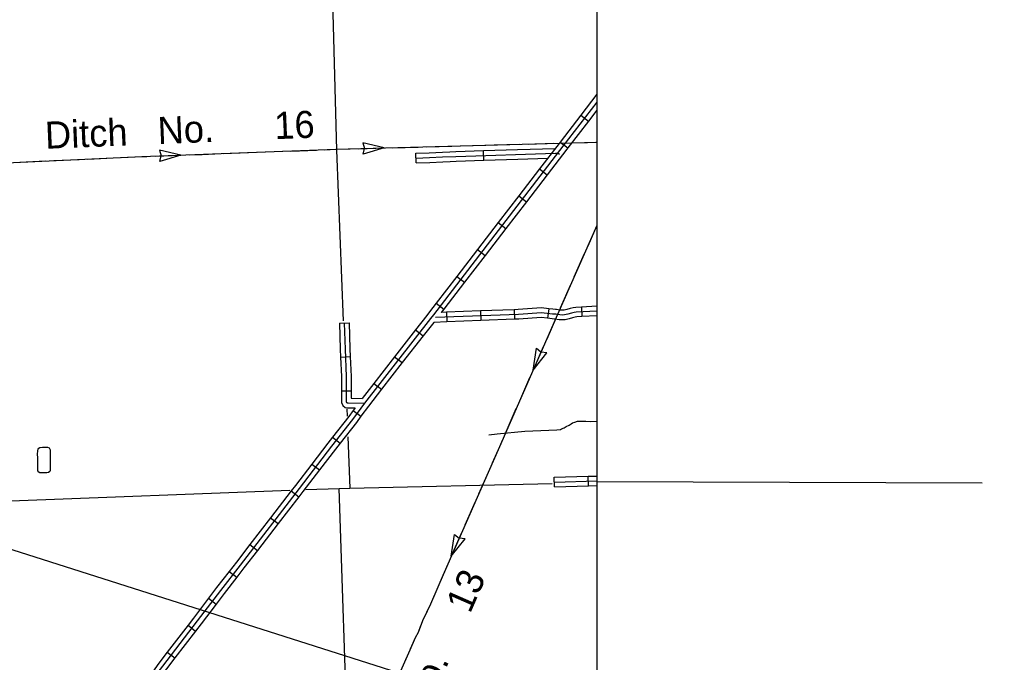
# Model space of a CAD drawing. Extents: x 1164457 to 1439835, y 1590918 to 1773502.
# Drawn here: x 1340828 to 1356030, y 1632574 to 1642598 of the extents above; entities that cross this region are included whole.
import ezdxf

# ---------------------------------------------------------------- set-up
doc = ezdxf.new("R2010")
doc.units = 0
for name, color, linetype in [('Level 32', 7, 'Continuous'), ('Level 35', 7, 'Continuous'), ('Level 4', 7, 'Continuous'), ('Level 43', 7, 'Continuous'), ('Level 45', 7, 'Continuous'), ('Level 5', 7, 'Continuous'), ('R_Draft', 7, 'Continuous')]:
    doc.layers.add(name, color=color, linetype=linetype)

msp = doc.modelspace()

# ---------------------------------------------------------------- linework, layer by layer
at = {"layer": 'Level 32'}
for p, q in [((1349569, 1641106), (1349688, 1641015)), ((1349248, 1640687), (1349367, 1640596)), ((1348927, 1640268), (1349046, 1640177)), ((1348605, 1639850), (1348724, 1639758)), ((1348283, 1639431), (1348402, 1639340)), ((1347962, 1639012), (1348081, 1638921)), ((1347640, 1638594), (1347759, 1638502)), ((1347318, 1638175), (1347437, 1638083)), ((1347478, 1638035), (1347484, 1637885)), ((1348006, 1638054), (1348011, 1637904)), ((1348533, 1638074), (1348539, 1637924)), ((1349071, 1638089), (1349054, 1637940)), ((1349580, 1638115), (1349587, 1637966)), ((1345812, 1637864), (1345962, 1637868)), ((1346996, 1637758), (1347114, 1637665)), ((1345828, 1637335), (1345978, 1637342)), ((1346671, 1637341), (1346789, 1637249)), ((1345842, 1636811), (1345992, 1636811)), ((1346346, 1636925), (1346464, 1636833)), ((1346025, 1636503), (1346146, 1636415)), ((1345704, 1636087), (1345822, 1635994)), ((1345381, 1635668), (1345500, 1635577)), ((1349162, 1635311), (1349158, 1635461)), ((1349690, 1635327), (1349686, 1635477)), ((1345060, 1635249), (1345179, 1635158)), ((1344738, 1634831), (1344857, 1634739)), ((1344416, 1634412), (1344535, 1634321)), ((1344093, 1633995), (1344212, 1633903)), ((1343770, 1633576), (1343890, 1633485)), ((1343452, 1633156), (1343570, 1633064)), ((1343130, 1632737), (1343249, 1632646))]:
    msp.add_line(p, q, dxfattribs=at)
for points in [[(1349820, 1641433), (1349569, 1641106)], [(1349820, 1641310), (1349292, 1640621), (1347274, 1637994), (1347230, 1637936), (1346201, 1636617), (1346015, 1636362), (1345689, 1635945), (1345183, 1635287), (1344265, 1634094), (1343956, 1633697), (1343597, 1633222), (1343057, 1632519), (1342981, 1632422), (1342961, 1632388), (1342940, 1632348), (1342736, 1632053), (1342508, 1631728), (1342080, 1631135), (1341642, 1630499), (1341414, 1630184), (1341312, 1630033), (1341222, 1629915), (1340990, 1629610), (1340938, 1629531)], [(1349569, 1641106), (1349248, 1640687)], [(1349820, 1641187), (1349688, 1641015)], [(1349688, 1641015), (1349367, 1640596)], [(1349248, 1640687), (1349232, 1640666), (1348927, 1640268)], [(1349367, 1640596), (1349351, 1640575), (1349046, 1640177)], [(1348927, 1640268), (1348605, 1639850)], [(1349046, 1640177), (1348724, 1639758)], [(1348605, 1639850), (1348283, 1639431)], [(1348724, 1639758), (1348402, 1639340)], [(1348283, 1639431), (1347962, 1639012)], [(1348402, 1639340), (1348081, 1638921)], [(1347962, 1639012), (1347640, 1638594)], [(1348081, 1638921), (1347759, 1638502)], [(1347640, 1638594), (1347318, 1638175)], [(1347759, 1638502), (1347437, 1638083)], [(1347318, 1638175), (1347214, 1638039), (1347171, 1637982), (1346996, 1637758)], [(1349820, 1638053), (1349500, 1638036), (1349469, 1638031), (1349423, 1638019), (1349370, 1638004), (1349319, 1637992), (1349279, 1637991), (1349243, 1637993), (1349179, 1638002), (1349165, 1638004), (1349130, 1638006), (1348956, 1638026), (1348601, 1638001), (1347307, 1637953)], [(1347437, 1638083), (1347397, 1638032)], [(1347478, 1638035), (1347397, 1638032)], [(1348006, 1638054), (1347478, 1638035)], [(1348533, 1638074), (1348006, 1638054)], [(1349071, 1638089), (1348958, 1638102), (1348597, 1638076), (1348533, 1638074)], [(1349580, 1638115), (1349491, 1638111), (1349453, 1638104), (1349403, 1638091), (1349352, 1638076), (1349309, 1638067), (1349280, 1638066), (1349250, 1638068), (1349190, 1638076), (1349174, 1638078), (1349137, 1638081), (1349071, 1638089)], [(1349820, 1638128), (1349580, 1638115)], [(1347279, 1637877), (1347114, 1637665)], [(1347484, 1637885), (1347279, 1637877)], [(1348011, 1637904), (1347484, 1637885)], [(1348539, 1637924), (1348011, 1637904)], [(1349054, 1637940), (1348955, 1637951), (1348605, 1637926), (1348539, 1637924)], [(1349587, 1637966), (1349508, 1637961), (1349485, 1637957), (1349442, 1637946), (1349389, 1637931), (1349328, 1637918), (1349278, 1637915), (1349235, 1637918), (1349168, 1637927), (1349156, 1637929), (1349123, 1637932), (1349054, 1637940)], [(1349820, 1637978), (1349587, 1637966)], [(1345812, 1637864), (1345823, 1637457), (1345828, 1637335)], [(1345887, 1637866), (1345898, 1637460), (1345916, 1637034), (1345917, 1636644), (1345923, 1636629), (1345932, 1636622), (1345948, 1636620), (1346201, 1636617)], [(1345962, 1637868), (1345973, 1637462), (1345978, 1637342)], [(1346996, 1637758), (1346671, 1637341)], [(1347114, 1637665), (1346789, 1637249)], [(1345828, 1637335), (1345841, 1637032), (1345842, 1636811)], [(1345978, 1637342), (1345991, 1637035), (1345992, 1636811)], [(1346671, 1637341), (1346346, 1636925)], [(1346789, 1637249), (1346464, 1636833)], [(1345842, 1636811), (1345842, 1636627), (1345862, 1636582), (1345901, 1636551), (1345942, 1636545), (1346054, 1636544)], [(1345992, 1636811), (1345992, 1636694), (1346165, 1636692)], [(1346464, 1636833), (1346261, 1636572), (1346146, 1636415)], [(1346346, 1636925), (1346165, 1636692)], [(1346025, 1636503), (1345955, 1636408), (1345704, 1636087)], [(1346054, 1636544), (1346025, 1636503)], [(1346146, 1636415), (1346075, 1636317), (1345822, 1635994)], [(1345704, 1636087), (1345630, 1635991), (1345381, 1635668)], [(1345822, 1635994), (1345749, 1635900), (1345500, 1635577)], [(1345381, 1635668), (1345124, 1635332), (1345060, 1635249)], [(1345500, 1635577), (1345242, 1635241), (1345179, 1635158)], [(1349158, 1635461), (1349686, 1635477)], [(1349686, 1635477), (1349820, 1635481)], [(1349160, 1635386), (1349820, 1635406)], [(1349162, 1635311), (1349690, 1635327)], [(1349690, 1635327), (1349820, 1635331)], [(1345060, 1635249), (1344738, 1634831)], [(1345179, 1635158), (1344857, 1634739)], [(1344738, 1634831), (1344416, 1634412)], [(1344857, 1634739), (1344535, 1634321)], [(1344416, 1634412), (1344206, 1634140), (1344093, 1633995)], [(1344535, 1634321), (1344324, 1634048), (1344212, 1633903)], [(1344093, 1633995), (1343896, 1633743), (1343770, 1633576)], [(1344212, 1633903), (1344015, 1633651), (1343890, 1633485)], [(1343770, 1633576), (1343537, 1633267), (1343452, 1633156)], [(1343890, 1633485), (1343657, 1633176), (1343570, 1633064)], [(1343452, 1633156), (1343130, 1632737)], [(1343570, 1633064), (1343249, 1632646)], [(1343130, 1632737), (1342997, 1632565), (1342875, 1632387), (1342820, 1632306)], [(1343249, 1632646), (1343116, 1632473), (1343062, 1632404)]]:
    msp.add_lwpolyline(points, dxfattribs=at)
at = {"layer": 'Level 35'}
for points in [[(1341115, 1635713), (1341111, 1635769), (1341110, 1635815), (1341111, 1635880), (1341120, 1635900), (1341126, 1635915), (1341145, 1635926), (1341184, 1635932), (1341235, 1635933), (1341264, 1635931), (1341287, 1635921), (1341296, 1635912), (1341307, 1635890), (1341307, 1635862), (1341305, 1635728)], [(1341305, 1635728), (1341307, 1635581), (1341307, 1635563), (1341301, 1635550), (1341280, 1635535), (1341253, 1635532), (1341217, 1635530), (1341174, 1635529), (1341146, 1635530), (1341127, 1635539), (1341115, 1635561), (1341112, 1635622), (1341115, 1635713)]]:
    msp.add_lwpolyline(points, dxfattribs=at)
at = {"layer": 'Level 4'}
for points in [[(1345286, 1635269), (1345807, 1635289), (1345975, 1635293), (1349126, 1635366)], [(1349820, 1635394), (1355820, 1635377)], [(1340535, 1635092), (1340643, 1635094), (1340690, 1635094), (1345037, 1635259)]]:
    msp.add_lwpolyline(points, dxfattribs=at)
at = {"layer": 'Level 43'}
for p, q in [((1346507, 1640595), (1346173, 1640675)), ((1346173, 1640675), (1346199, 1640588)), ((1343341, 1640483), (1343006, 1640559)), ((1343006, 1640559), (1343033, 1640472)), ((1343341, 1640483), (1343013, 1640382)), ((1343013, 1640382), (1343033, 1640471)), ((1346507, 1640595), (1346178, 1640497)), ((1346178, 1640497), (1346199, 1640586)), ((1348826, 1637133), (1348878, 1637472)), ((1348878, 1637472), (1348950, 1637415)), ((1348826, 1637133), (1349041, 1637400)), ((1349041, 1637400), (1348951, 1637414)), ((1347552, 1634232), (1347604, 1634571)), ((1347604, 1634571), (1347676, 1634514)), ((1347552, 1634232), (1347767, 1634500)), ((1347767, 1634500), (1347677, 1634514))]:
    msp.add_line(p, q, dxfattribs=at)
for points in [[(1340506, 1640360), (1342731, 1640460), (1345753, 1640575), (1349820, 1640686)], [(1346837, 1640604), (1347035, 1640610)], [(1347167, 1640613), (1347563, 1640624)], [(1347695, 1640628), (1348090, 1640639)], [(1348222, 1640642), (1348618, 1640653)], [(1348750, 1640657), (1349146, 1640668)], [(1349428, 1640675), (1349674, 1640682)], [(1349806, 1640686), (1349820, 1640686)], [(1342418, 1640446), (1342731, 1640460), (1342813, 1640463)], [(1342945, 1640468), (1343341, 1640483)], [(1343473, 1640488), (1343671, 1640496)], [(1343671, 1640496), (1343869, 1640503)], [(1344001, 1640508), (1344396, 1640523)], [(1344528, 1640528), (1344924, 1640543)], [(1345056, 1640548), (1345451, 1640563)], [(1345583, 1640568), (1345753, 1640575), (1345979, 1640581)], [(1346111, 1640584), (1346507, 1640595)], [(1346639, 1640599), (1346837, 1640604)], [(1340835, 1640375), (1341231, 1640393)], [(1341363, 1640399), (1341758, 1640416)], [(1341890, 1640422), (1342286, 1640440)], [(1349820, 1639388), (1349207, 1638001), (1348302, 1635937), (1348127, 1635537), (1347498, 1634109), (1347359, 1633784), (1347311, 1633674), (1347228, 1633485), (1347106, 1633223), (1347035, 1633040), (1346991, 1632960), (1346908, 1632767), (1346805, 1632532)], [(1349820, 1639388), (1349678, 1639065)], [(1349624, 1638945), (1349464, 1638582)], [(1349411, 1638462), (1349251, 1638099)], [(1349175, 1637927), (1349039, 1637616)], [(1348986, 1637495), (1348826, 1637133)], [(1348773, 1637012), (1348694, 1636830)], [(1348694, 1636830), (1348614, 1636649)], [(1348561, 1636528), (1348402, 1636166)], [(1348138, 1636121), (1348269, 1636139), (1348701, 1636179), (1349195, 1636201), (1349255, 1636206), (1349269, 1636219), (1349311, 1636234), (1349341, 1636252), (1349387, 1636274), (1349420, 1636296), (1349443, 1636312), (1349477, 1636323), (1349517, 1636334), (1349551, 1636339), (1349597, 1636339), (1349649, 1636338), (1349729, 1636332), (1349820, 1636339)], [(1348349, 1636045), (1348302, 1635937), (1348190, 1635682)], [(1348138, 1635561), (1348127, 1635537), (1347978, 1635199)], [(1347925, 1635078), (1347765, 1634715)], [(1347712, 1634595), (1347552, 1634232)], [(1347499, 1634112), (1347498, 1634109), (1347421, 1633929)], [(1347421, 1633929), (1347359, 1633784), (1347343, 1633747)], [(1347290, 1633627), (1347228, 1633485), (1347126, 1633266)], [(1347075, 1633144), (1347035, 1633040), (1346991, 1632960), (1346915, 1632783)], [(1346862, 1632662), (1346805, 1632532), (1346702, 1632299)]]:
    msp.add_lwpolyline(points, dxfattribs=at)
at = {"layer": 'Level 45'}
for p, q in [((1347007, 1640363), (1347002, 1640513)), ((1348062, 1640404), (1348057, 1640554))]:
    msp.add_line(p, q, dxfattribs=at)
for points in [[(1347002, 1640513), (1347211, 1640521), (1347414, 1640530), (1347528, 1640535)], [(1347004, 1640438), (1347214, 1640446), (1347417, 1640455), (1347625, 1640465), (1349178, 1640514), (1349215, 1640512), (1349217, 1640512), (1349237, 1640500)], [(1347528, 1640535), (1347622, 1640540), (1348057, 1640554)], [(1348057, 1640554), (1348585, 1640570)], [(1348585, 1640570), (1349173, 1640589)], [(1347007, 1640363), (1347217, 1640371), (1347421, 1640380), (1347535, 1640386)], [(1347535, 1640386), (1347628, 1640390), (1348062, 1640404)], [(1348062, 1640404), (1348590, 1640420)], [(1348590, 1640420), (1349055, 1640435)]]:
    msp.add_lwpolyline(points, dxfattribs=at)
at = {"layer": 'Level 5'}
for points in [[(1345699, 1643086), (1345765, 1640560)], [(1345765, 1640560), (1345871, 1637902)], [(1345926, 1636528), (1345930, 1636413)], [(1345943, 1636094), (1345975, 1635293)], [(1345958, 1630650), (1345949, 1631087), (1345807, 1635289)]]:
    msp.add_lwpolyline(points, dxfattribs=at)
at = {"layer": 'R_Draft'}
msp.add_line((1375114, 1623387), (1297809, 1647974), dxfattribs=at)
msp.add_lwpolyline([(1246398, 1678582), (1349820, 1678582), (1349820, 1614471), (1246398, 1614471)], close=True, dxfattribs=at)

# ---------------------------------------------------------------- texts
at = {"layer": 'Level 43'}
for s, rotation, p in [('Ditch   No.      16', 2.396, (1341233, 1640582)), ('No.     13', 66.2978, (1347176, 1631803))]:
    msp.add_text(s, height=422, rotation=rotation, dxfattribs=at).set_placement(p)

doc.saveas('drawing.dxf')
